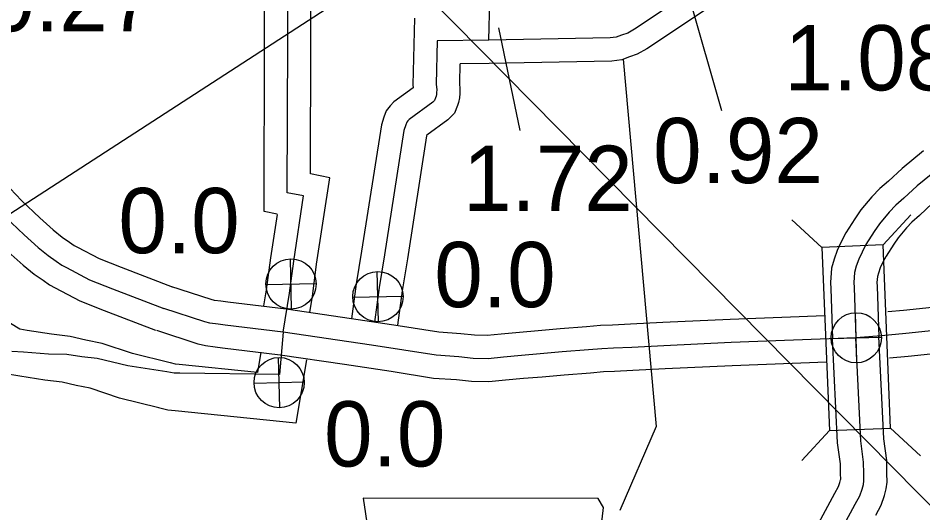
# Model space of a CAD drawing. Extents: x 31699 to 244310, y -8841 to 11474.
# Drawn here: x 100385.5 to 100776, y 2573.5 to 2787.2 of the extents above; entities that cross this region are included whole.
import ezdxf

# ---------------------------------------------------------------- set-up
doc = ezdxf.new("R2010")
doc.units = 0
for name, color, linetype in [('B_Logo', 7, 'Continuous'), ('G-ANNO-TEXT', 7, 'Continuous'), ('Level 21', 7, 'Continuous'), ('Level 48', 7, 'Continuous'), ('R_XS_EARTHWORK_STAGE1', 7, 'Continuous'), ('R_XS_EARTHWORK_STAGE2', 7, 'Continuous'), ('S_AREA_CALC', 7, 'Continuous'), ('S_WALL', 7, 'Continuous'), ('S_WALL_ANNOT', 7, 'Continuous')]:
    doc.layers.add(name, color=color, linetype=linetype)

msp = doc.modelspace()

# ---------------------------------------------------------------- linework, layer by layer
at = {"layer": 'B_Logo'}
for points in [[(100588.68, 2777.59), (100589.51, 2811.79), (100590.1, 2826.09), (100589.26, 2864.6), (100589.01, 2904.13), (100590.06, 2959.83), (100589.53, 3009.1), (100589.81, 3035.34), (100589.71, 3078.34), (100590.07, 3089.96)], [(100499.91, 2651.54), (100502.66, 2668.41), (100504.45, 2682.26), (100508.7, 2710.37), (100501.68, 2711.79), (100501.85, 2777.7), (100501.71, 2859.16)], [(100684.51, 2804.47), (100651.54, 2782.38), (100648.57, 2780.74), (100645.92, 2779.83), (100643.6, 2778.92), (100641.07, 2778.62), (100588.68, 2777.59), (100566.31, 2777.31)], [(100566.31, 2777.31), (100565.92, 2758.67), (100566.16, 2756.27), (100566.11, 2755.07), (100566.05, 2754.2), (100565.86, 2753.4), (100565.67, 2752.79), (100565.22, 2751.65), (100564.44, 2750.84), (100554.23, 2743.4), (100553.7, 2742.86), (100553.24, 2742.25), (100552.8, 2741.04), (100552.03, 2738.69), (100543.63, 2684.88), (100541.31, 2670.88), (100539.3, 2655.85)], [(100782.48, 2722.08), (100773.53, 2714.73), (100767.75, 2709.36), (100764.33, 2706.37), (100761.38, 2703.32), (100757.19, 2698.31), (100754.98, 2695), (100751.4, 2689.41), (100749.71, 2686.17), (100748.3, 2683.08), (100747.21, 2680.06), (100746.45, 2677.38), (100746.11, 2672.96), (100746.28, 2670.9), (100747, 2649.14)], [(100380, 2701.4), (100388.1, 2693.55), (100394.17, 2688.15), (100398.54, 2684.6), (100401.97, 2682.17), (100404.39, 2680.53), (100406.34, 2679.42), (100416.33, 2674.2), (100426.31, 2670.25), (100448.42, 2661.75)], [(100819.28, 2656.35), (100768.61, 2650.95), (100758.04, 2649.98), (100747, 2649.14), (100693.22, 2647.03), (100664.21, 2645.71), (100650.3, 2644.95), (100642.45, 2644.63), (100637.46, 2644.42), (100631.61, 2643.86), (100620.3, 2643.01), (100610.86, 2642.13), (100602.81, 2641.47), (100594.96, 2640.75), (100588.31, 2640.11), (100581.85, 2640.21), (100575.65, 2640.91), (100565.92, 2641.56), (100538.01, 2645.99), (100499.91, 2651.54), (100474.89, 2654.62), (100471.82, 2654.97), (100468.29, 2655.45), (100466.08, 2656.02), (100448.42, 2661.75)], [(100499.91, 2651.54), (100498.38, 2633.22), (100455.29, 2633.88), (100452.82, 2633.84), (100449.69, 2634.39)], [(100721.45, 2530.42), (100746.79, 2577.23), (100748.74, 2580.86), (100749.76, 2583.82), (100750.26, 2585.83), (100750.5, 2587.43), (100750.46, 2590.5), (100750.39, 2595.44), (100749.12, 2604.64), (100747, 2649.14)], [(100449.69, 2634.39), (100432.81, 2637.06), (100419.65, 2640.23), (100412.98, 2640.95), (100406.5, 2641.87), (100398.64, 2642.1), (100387.9, 2642.9), (100382.77, 2643.24)]]:
    msp.add_lwpolyline(points, dxfattribs=at)
at = {"layer": 'G-ANNO-TEXT'}
for p, q in [((100633.38, 2865.75), (100310.14, 2655.9)), ((100635.88, 2579.83), (100635.88, 2579.83)), ((100635.88, 2579.83), (100635.88, 2579.83))]:
    msp.add_line(p, q, dxfattribs=at)
msp.add_lwpolyline([(100646.66, 2769.38), (100660.84, 2610.88), (100645.16, 2574.6)], dxfattribs=at)
msp.add_lwpolyline([(100534.37, 2579.83), (100539.44, 2545.99), (100537.19, 2494.68), (100541.7, 2491.86), (100550.16, 2491.86), (100550.16, 2473.81), (100621.21, 2473.81), (100624.6, 2481.14), (100623.47, 2492.98), (100625.16, 2506.52), (100631.36, 2517.23), (100635.31, 2525.13), (100640.95, 2533.59), (100644.34, 2542.61), (100647.15, 2549.94), (100652.23, 2556.14), (100653.36, 2560.09), (100651.1, 2562.91), (100633.62, 2562.91), (100637.57, 2570.81), (100638.13, 2575.88), (100635.79, 2579.78)], close=True, dxfattribs=at)
at = {"layer": 'Level 21'}
for p, q in [((100503.53, 2661.52), (100503.03, 2683.22)), ((100541.03, 2656.05), (100540.53, 2677.75)), ((100492.43, 2672.12), (100514.13, 2672.62)), ((100529.93, 2666.65), (100551.63, 2667.15)), ((100747.43, 2638.27), (100746.93, 2659.96)), ((100736.33, 2648.87), (100758.03, 2649.37)), ((100498.42, 2618.94), (100497.92, 2640.64)), ((100487.32, 2629.54), (100509.02, 2630.04))]:
    msp.add_line(p, q, dxfattribs=at)
for centre in [(100503.28, 2672.37), (100540.78, 2666.9), (100747.18, 2649.12), (100498.17, 2629.79)]:
    msp.add_circle(centre, 10.85, dxfattribs=at)
at = {"layer": 'Level 48'}
msp.add_line((100000.09, 3366.76), (102655.5, 673.93), dxfattribs=at)
at = {"layer": 'R_XS_EARTHWORK_STAGE1'}
for p, q in [((100758.78, 2689.25), (100770.7, 2702.2)), ((100732.4, 2688.17), (100719.45, 2700.09)), ((100735.66, 2609.04), (100723.73, 2596.09)), ((100762.03, 2610.12), (100774.98, 2598.2))]:
    msp.add_line(p, q, dxfattribs=at)
msp.add_lwpolyline([(100732.4, 2688.17), (100735.66, 2609.04), (100762.03, 2610.12), (100758.78, 2689.25)], close=True, dxfattribs=at)
at = {"layer": 'R_XS_EARTHWORK_STAGE2'}
for points in [[(100497.38, 2702.46), (100491.67, 2703.63), (100491.85, 2777.7), (100491.71, 2859.06), (100491.02, 2896.7), (100491.05, 2898.91)], [(100511.45, 2660.2), (100512.55, 2666.96), (100514.35, 2680.87), (100520.01, 2718.27), (100511.7, 2719.96), (100511.85, 2777.69), (100511.71, 2859.26), (100511.34, 2879.38)], [(100690.35, 2796.35), (100656.76, 2773.84), (100652.65, 2771.56), (100649.36, 2770.44), (100646.06, 2769.15), (100641.78, 2768.63), (100588.84, 2767.59), (100576.28, 2767.43)], [(100556.52, 2787.18), (100555.91, 2758.29), (100556.03, 2757.08), (100547.64, 2750.97), (100546.08, 2749.36), (100544.37, 2747.09), (100543.35, 2744.33), (100542.27, 2741.02), (100533.76, 2686.47), (100531.42, 2672.37), (100529.4, 2657.29)], [(100576.11, 2767.44), (100575.93, 2759.06), (100576.18, 2756.56), (100576.09, 2754.56), (100575.98, 2752.74), (100575.52, 2750.75), (100575.11, 2749.45), (100573.8, 2746.13), (100571.02, 2743.26), (100561.86, 2736.59), (100561.79, 2736.36), (100553.51, 2683.29), (100551.2, 2669.4), (100549.21, 2654.55)], [(100776.23, 2729.88), (100766.95, 2722.26), (100761.06, 2716.79), (100757.44, 2713.62), (100753.94, 2710.01), (100749.18, 2704.32), (100746.61, 2700.48), (100742.74, 2694.42), (100740.73, 2690.57), (100739.03, 2686.87), (100737.68, 2683.12), (100736.55, 2679.13), (100736.08, 2672.95), (100736.29, 2670.34), (100737, 2648.81)], [(100780.11, 2707.19), (100774.45, 2701.93), (100771.23, 2699.12), (100768.82, 2696.62), (100765.21, 2692.3), (100763.35, 2689.53), (100760.06, 2684.39), (100758.7, 2681.78), (100757.56, 2679.3), (100756.74, 2677), (100756.34, 2675.62), (100756.14, 2672.98), (100756.26, 2671.46), (100756.99, 2649.47)], [(100491.63, 2662.88), (100492.76, 2669.85), (100494.55, 2683.65), (100497.39, 2702.43)], [(100386.24, 2652.84), (100342.43, 2679.52)], [(100451.08, 2638.3), (100434.89, 2642.33), (100421.81, 2646.72), (100414.76, 2648.1), (100408.02, 2649.67), (100399.87, 2650.63), (100389.42, 2652.33), (100386.21, 2652.83)], [(100712.72, 2535.31), (100737.99, 2581.97), (100739.55, 2584.88), (100740.16, 2586.67), (100740.45, 2587.79), (100740.49, 2588.11), (100740.46, 2590.36), (100740.4, 2594.69), (100739.15, 2603.72), (100737.01, 2648.67)], [(100755.6, 2572.49), (100757.93, 2576.85), (100759.35, 2580.96), (100760.08, 2583.86), (100760.52, 2586.76), (100760.46, 2590.65), (100760.38, 2596.2), (100759.09, 2605.56), (100756.99, 2649.62)], [(100510.04, 2639.6), (100505.34, 2612.28), (100453.33, 2617.63), (100450.07, 2617.86), (100446.08, 2618.93)], [(100490.33, 2642.99), (100488.8, 2634.09), (100455.07, 2637.56), (100453.4, 2637.68), (100451.24, 2638.25)], [(100446.24, 2618.89), (100429.28, 2623.11), (100416.68, 2627.34), (100410.57, 2628.55), (100404.57, 2629.94), (100397.09, 2630.82), (100386.29, 2632.58), (100379.19, 2633.67)]]:
    msp.add_lwpolyline(points, dxfattribs=at)
at = {"layer": 'S_AREA_CALC'}
for points in [[(101487.93, 2777.33), (101468.51, 2774.8), (101425.5, 2772.12), (101418.47, 2770.97), (101414.22, 2770.48), (101402.34, 2769.68), (101397.03, 2768.81), (101392.65, 2768.22), (101389.55, 2767.76), (101384.69, 2766.52), (101375.57, 2764.35), (101317.47, 2748.33), (101253.95, 2732.27), (101203.43, 2719.45), (101163.77, 2711.47), (101129.3, 2704.96), (101082.79, 2698.2), (100998.61, 2688.08), (100934.58, 2680.26), (100864.7, 2671.62), (100818.18, 2666.29), (100767.63, 2660.9), (100760.8, 2660.28)], [(101489.56, 2757.37), (101470.43, 2754.89), (101427.75, 2752.22), (101421.23, 2751.15), (101416.04, 2750.56), (101404.63, 2749.79), (101399.98, 2749.03), (101395.46, 2748.42), (101393.5, 2748.13), (101389.48, 2747.1), (101380.54, 2744.98), (101322.58, 2728.99), (101258.86, 2712.88), (101207.87, 2699.94), (101167.59, 2691.84), (101132.6, 2685.23), (101085.42, 2678.37), (101001.02, 2668.22), (100937.02, 2660.41), (100867.06, 2651.76), (100820.38, 2646.41), (100769.6, 2641), (100761.51, 2640.26)], [(100382.1, 2713.58), (100387.06, 2708.48), (100394.91, 2700.88), (100400.64, 2695.77), (100404.59, 2692.57), (100407.67, 2690.39), (100409.68, 2689.02), (100411.13, 2688.2), (100420.5, 2683.31), (100429.95, 2679.57), (100452.01, 2671.08)], [(100381.29, 2686.22), (100387.69, 2680.53), (100392.5, 2676.63), (100396.28, 2673.95), (100399.1, 2672.04), (100401.54, 2670.64), (100412.17, 2665.09), (100422.68, 2660.94), (100444.83, 2652.41)], [(100549.47, 2654.3), (100529.4, 2657.35), (100501.24, 2661.45), (100476.07, 2664.55), (100473.07, 2664.89), (100470.21, 2665.28), (100468.87, 2665.62), (100451.5, 2671.26)], [(100733.66, 2658.63), (100692.8, 2657.02), (100663.71, 2655.69), (100649.83, 2654.94), (100642.03, 2654.62), (100636.77, 2654.4), (100630.76, 2653.82), (100619.46, 2652.98), (100609.98, 2652.09), (100601.94, 2651.43), (100594.02, 2650.7), (100587.91, 2650.11), (100582.49, 2650.2), (100576.54, 2650.87), (100567.04, 2651.51), (100549.47, 2654.3)], [(100546.54, 2634.51), (100526.41, 2637.58), (100498.58, 2641.63), (100473.71, 2644.69), (100470.58, 2645.05), (100466.37, 2645.62), (100463.29, 2646.41), (100445.33, 2652.24)], [(100734.38, 2638.64), (100693.65, 2637.04), (100664.71, 2635.72), (100650.78, 2634.96), (100642.87, 2634.64), (100638.15, 2634.44), (100632.46, 2633.89), (100621.14, 2633.05), (100611.73, 2632.17), (100603.68, 2631.51), (100595.9, 2630.79), (100588.71, 2630.1), (100581.21, 2630.21), (100574.75, 2630.95), (100564.8, 2631.61), (100546.54, 2634.51)]]:
    msp.add_lwpolyline(points, dxfattribs=at)
at = {"layer": 'S_WALL'}
msp.add_line((100661.62, 2843.19), (100688.99, 2747.26), dxfattribs=at)
at = {"layer": 'S_WALL_ANNOT'}
msp.add_line((100592.75, 2782.97), (100602.02, 2738.58), dxfattribs=at)

# ---------------------------------------------------------------- texts
for s, p in [('0.27', (100371.92, 2781.47)), ('1.08', (100716.23, 2755.97)), ('0.92', (100659.53, 2715.9)), ('1.72', (100577.5, 2703.93)), ('0.0', (100428.8, 2685.66)), ('0.0', (100565.13, 2662.35)), ('0.0', (100517.55, 2593.56))]:
    msp.add_text(s, height=28.16, dxfattribs=at).set_placement(p)

doc.saveas('drawing.dxf')
